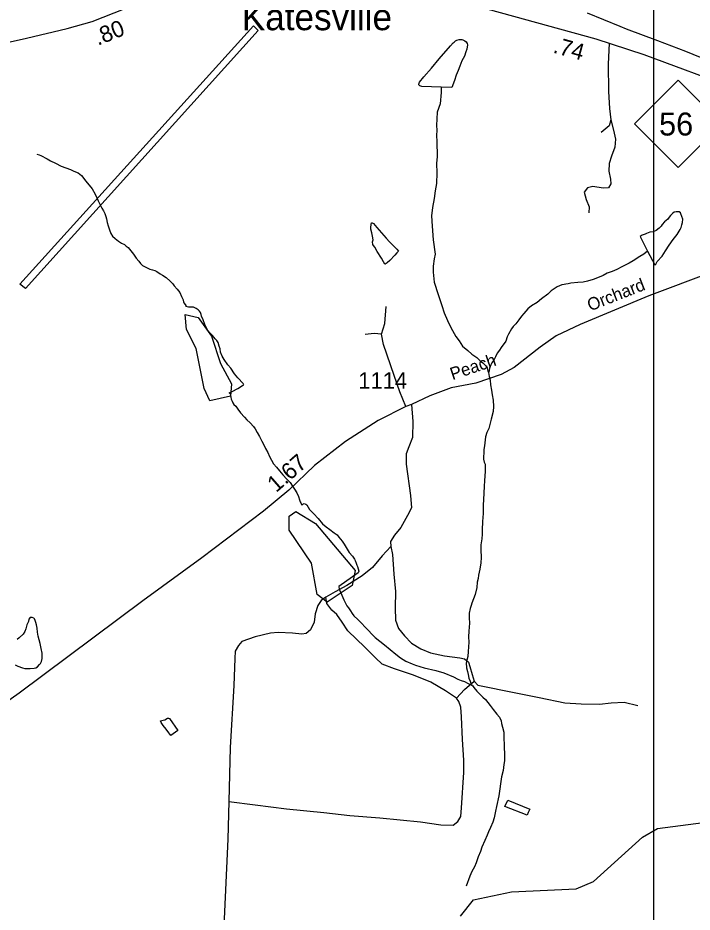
# Model space of a CAD drawing. Extents: x 2126262 to 2293712, y 749403 to 919119.
# Drawn here: x 2184846 to 2189986, y 844700 to 851513 of the extents above; entities that cross this region are included whole.
import ezdxf

# ---------------------------------------------------------------- set-up
doc = ezdxf.new("R2010")
doc.units = 0
for name, color, linetype in [('Exist Aviation Commercial or Municipal Perimeter Paved', 7, 'Continuous'), ('Exist Civil Demographics Community Label', 7, 'Continuous'), ('Exist Hydrographic Misc Water Feature', 7, 'Continuous'), ('Exist Hydrographic Pond Under 1500 Sq Ft', 7, 'Continuous'), ('Exist Railroad Mainline', 7, 'Continuous'), ('Exist Road Non-System Type 51', 7, 'Continuous'), ('Exist Road Primary NC Attributed', 7, 'Continuous'), ('Exist Road Primary NC Service Mileage Hundredths English Label', 7, 'Continuous'), ('Exist Road Primary NC Shield CELL', 7, 'Continuous'), ('Exist Road Primary NC Shield Number Label', 7, 'Continuous'), ('Exist Road Secondary Mileage Hundredths English Label', 7, 'Continuous'), ('Exist Road Secondary Type 51 Attributed', 7, 'Continuous'), ('Exist Road Secondary Type 51 Label', 7, 'Continuous'), ('Exist Road Secondary Type 51 Number Label', 7, 'Continuous'), ('Map Preparation Inset Cut Line', 7, 'Continuous')]:
    doc.layers.add(name, color=color, linetype=linetype)

msp = doc.modelspace()

# ---------------------------------------------------------------- linework, layer by layer
at = {"layer": 'Exist Aviation Commercial or Municipal Perimeter Paved'}
msp.add_lwpolyline([(2186641.8, 851452.4), (2186676.7, 851417.4), (2184903.9, 849451.8), (2184862.5, 849483.9), (2186641.8, 851452.4)], dxfattribs=at)
at = {"layer": 'Exist Hydrographic Misc Water Feature'}
for points in [[(2188071.6, 850985.8), (2187925.6, 850990.9), (2187909.6, 850994.7), (2187903.5, 851002.6), (2187903.5, 851006.6), (2187907.4, 851022.7), (2187941, 851062.9), (2187998.6, 851129.3), (2188058.1, 851199.6), (2188143.6, 851300.2), (2188163.3, 851322.3), (2188171.3, 851328.4), (2188183, 851336.5), (2188193, 851342.6), (2188211.1, 851348.7), (2188229.1, 851348.8), (2188239.1, 851344.9), (2188253.1, 851339), (2188263.3, 851329), (2188271.3, 851317.1), (2188273.4, 851307.1), (2188267.6, 851275.1), (2188261.7, 851255.1), (2188250, 851221), (2188230.3, 851184.8), (2188214.5, 851144.8), (2188202.8, 851110.7), (2188187.1, 851076.6), (2188173.3, 851036.5), (2188161.6, 851002.4), (2188155.5, 850988.4), (2188153.6, 850982.4), (2188071.6, 850985.8)], [(2188071.6, 850985.8), (2188073.9, 850969.8), (2188071.8, 850943.8), (2188064.6, 850857.8), (2188041.1, 850793.6), (2188037.6, 850691.6), (2188039.8, 850657.7), (2188036.1, 850617.7), (2188040.4, 850571.7), (2188041.3, 850455.8), (2188037.6, 850403.8), (2188040, 850331.8), (2188036.8, 850249.7), (2188027.1, 850193.8), (2188019.5, 850135.7), (2188006, 850067.7), (2188000.3, 850005.6), (2188005, 849925.7), (2188011.5, 849821.8), (2188026.3, 849711.9), (2188020.6, 849675.8), (2188013, 849621.8), (2188011.3, 849575.8), (2188019.7, 849499.9), (2188050.5, 849406.1), (2188077.2, 849320.3), (2188095.6, 849264.5), (2188121.9, 849206.7), (2188146.3, 849154.9), (2188184.6, 849085.2), (2188208.8, 849053.3), (2188235, 849011.5), (2188275.2, 848979.8), (2188307.6, 848950), (2188343.7, 848924.2), (2188371.8, 848898.5), (2188390.1, 848884.6), (2188412, 848862.8), (2188422.3, 848846.8), (2188428.2, 848820.9), (2188432.5, 848810.9)], [(2184992.1, 850474.7), (2185008.1, 850468.8), (2185022.1, 850464.9), (2185070.3, 850439.3), (2185096.3, 850423.5), (2185134.5, 850405.7), (2185176.5, 850384.1), (2185246.8, 850356.6), (2185266.7, 850346.7), (2185286.8, 850340.8), (2185306.9, 850330.9), (2185331.1, 850311.1), (2185365.3, 850269.4), (2185411.9, 850209.7), (2185436.1, 850169.9), (2185458.2, 850120.1), (2185474.6, 850088.2), (2185486.7, 850064.2), (2185498.8, 850042.4), (2185509.1, 850022.4), (2185517.1, 849998.5), (2185523.2, 849980.6), (2185527.5, 849952.6), (2185533.5, 849928.6), (2185545.8, 849896.7), (2185556, 849870.8), (2185568.1, 849848.9), (2185588.2, 849831.1), (2185612.2, 849811.2), (2185636.6, 849795.4), (2185658.6, 849785.6), (2185672.5, 849773.6), (2185686.9, 849763.7), (2185706.8, 849737.9), (2185727.1, 849712), (2185747.4, 849682.2), (2185767.2, 849658.3), (2185781.6, 849642.4), (2185797.6, 849626.5), (2185821.8, 849612.7), (2185851.7, 849598.9), (2185871.8, 849593.1), (2185889.9, 849589.2), (2185905.9, 849581.3), (2185930.1, 849563.5), (2185948.1, 849553.6), (2185976.4, 849533.8), (2186006.3, 849508), (2186026.6, 849486.2), (2186038.5, 849472.2), (2186060.9, 849446.5), (2186081, 849420.6), (2186093.1, 849390.6), (2186107.2, 849364.7), (2186109.5, 849346.7), (2186111.5, 849340.8), (2186121.6, 849328.9), (2186125.5, 849320.9), (2186127.7, 849312.9)], [(2189645.8, 849735), (2189700.6, 849631.5), (2189708.3, 849637.5), (2189720.2, 849655.6), (2189758, 849697.8), (2189781.8, 849738), (2189811.3, 849782.2), (2189841, 849824.3), (2189870.7, 849862.5), (2189894.5, 849900.7), (2189902.5, 849916.7), (2189908.3, 849934.8), (2189912.4, 849952.8), (2189914, 849978.8), (2189899.9, 850020.7), (2189895.8, 850026.6), (2189885.5, 850034.6), (2189863.6, 850034.4), (2189847.6, 850032.3), (2189837.7, 850024.3), (2189821.7, 850008.1), (2189810, 849994.1), (2189800, 849980.1), (2189774.4, 849957.9), (2189758.4, 849937.8), (2189750.4, 849925.7), (2189734.6, 849911.6), (2189710.6, 849893.4), (2189688.9, 849883.3), (2189662.8, 849879.1), (2189638.8, 849869), (2189628.8, 849864.9), (2189605, 849856.7), (2189589, 849846.6), (2189645.8, 849735)], [(2187746.4, 849735.9), (2187734.3, 849723.9), (2187718.5, 849703.7), (2187680.8, 849665.5), (2187661.1, 849647.4), (2187647, 849635.3), (2187643.1, 849635.3), (2187632.8, 849653.2), (2187616.8, 849683.1), (2187584.2, 849732.8), (2187566, 849764.7), (2187556.1, 849778.6), (2187552, 849786.6), (2187549.8, 849806.6), (2187555.7, 849822.6), (2187549.6, 849850.6), (2187543.4, 849874.5), (2187537.3, 849902.4), (2187537, 849916.4), (2187539.1, 849938.4), (2187542.8, 849950.5), (2187546.9, 849952.5), (2187556.7, 849946.6), (2187583, 849914.7), (2187653.5, 849833.2), (2187679.8, 849807.4), (2187704, 849781.6), (2187724.1, 849759.8), (2187734.3, 849751.8), (2187746.4, 849735.9)], [(2189645.8, 849735), (2189617.7, 849712.8), (2189588, 849694.7), (2189536.3, 849662.3), (2189504.5, 849644.1), (2189448.5, 849615.7), (2189412.9, 849595.5), (2189376.8, 849581.2), (2189339, 849567), (2189307.1, 849550.8), (2189263.4, 849532.5), (2189231.4, 849520.2), (2189187.5, 849506), (2189155.5, 849499.7), (2189113.5, 849495.5), (2189061.6, 849491.1), (2189039.5, 849486.9), (2189021.8, 849482.9), (2189009.7, 849482.7), (2188991.9, 849478.6), (2188975.9, 849470.5), (2188955.8, 849464.3), (2188926.1, 849444.1), (2188912.1, 849432.1), (2188886.3, 849407.9), (2188838.5, 849371.6), (2188804.9, 849343.3), (2188760.8, 849319.1), (2188733.1, 849296.9), (2188703.4, 849260.7), (2188685.5, 849240.6), (2188663.6, 849212.4), (2188641.9, 849182.2), (2188622, 849162.1), (2188608, 849144.1), (2188586.5, 849101.9), (2188576.5, 849081.8), (2188566.8, 849049.8), (2188529.1, 849001.6), (2188517.4, 848981.4), (2188499.6, 848957.3), (2188487.5, 848929.3), (2188475.8, 848909.2), (2188460, 848885.1), (2188452, 848869.1), (2188442.4, 848845), (2188438.2, 848826.9), (2188436.6, 848812.9), (2188432.5, 848810.9)], [(2186458.1, 848655.4), (2186480, 848665.5), (2186521.8, 848689.8), (2186557.7, 848712.1), (2186567.8, 848716.1), (2186563.5, 848726.1), (2186523.3, 848769.8), (2186497, 848801.6), (2186470.8, 848843.4), (2186446.6, 848869.2), (2186418.3, 848911), (2186404.3, 848935), (2186390, 848966.8), (2186387.7, 848990.8), (2186381.8, 849012.7), (2186373.6, 849038.7), (2186363.3, 849054.6), (2186349.4, 849068.5), (2186329.1, 849092.4), (2186309, 849112.2), (2186294.8, 849132.1), (2186284.8, 849150.1), (2186270.6, 849175.9), (2186258.3, 849211.8), (2186246, 849239.8), (2186244, 849253.8), (2186238, 849267.7), (2186231.9, 849277.6), (2186219.8, 849289.5), (2186205.8, 849299.4), (2186185.8, 849309.3), (2186145.8, 849309.1), (2186127.7, 849312.9)], [(2188432.5, 848810.9), (2188438.9, 848781), (2188446.9, 848753.1), (2188449.1, 848717.1), (2188457.3, 848677.1), (2188461.6, 848641.2), (2188468, 848599.2), (2188472.3, 848551.2), (2188468.6, 848513.3), (2188454.9, 848455.2), (2188437.2, 848385.1), (2188421.6, 848353), (2188409.7, 848320.9), (2188404.2, 848252.9), (2188398.5, 848224.9), (2188396.8, 848194.9), (2188394.8, 848174.9), (2188395, 848150.9), (2188401.3, 848128.9), (2188407.3, 848112.9), (2188407.5, 848075), (2188407.9, 848057), (2188405.9, 848025), (2188402, 847986.9), (2188400.5, 847945), (2188398.9, 847890.9), (2188393.5, 847798.9), (2188393.8, 847737), (2188388.2, 847675), (2188384.7, 847612.9), (2188385.1, 847578.9), (2188383.3, 847543), (2188375.5, 847498.9), (2188375.7, 847458.9), (2188378.4, 847401), (2188374.5, 847360.9), (2188366.9, 847312.9), (2188357, 847266.9), (2188355.2, 847240.9), (2188347.6, 847214.8), (2188343.7, 847172.8), (2188332, 847120.8), (2188306.6, 847054.6), (2188300.9, 847036.5), (2188294.7, 847012.5), (2188287.1, 846978.4), (2188287.3, 846942.5), (2188287.7, 846900.5), (2188284.1, 846840.5), (2188282.2, 846796.5), (2188282.6, 846756.5), (2188279.1, 846686.5), (2188275.6, 846646.5), (2188267.6, 846620.4), (2188263.8, 846598.4), (2188266, 846560.4), (2188272.4, 846532.5), (2188278.3, 846510.6), (2188282.6, 846482.5), (2188292.9, 846458.6), (2188298.8, 846442.7), (2188304.8, 846434.8), (2188307, 846428.8)], [(2186458.1, 848655.4), (2186464, 848651.4), (2186466.3, 848639.4), (2186472.6, 848607.5), (2186478.6, 848593.5), (2186484.5, 848579.5), (2186492.7, 848567.6), (2186506.9, 848553.8), (2186523.1, 848531.9), (2186543, 848504), (2186573.3, 848470.3), (2186591.6, 848450.4), (2186617.6, 848426.6), (2186641.8, 848398.7), (2186654.1, 848382.8), (2186670.1, 848354.9), (2186688.3, 848323.1), (2186706.6, 848287.2), (2186724.8, 848255.3), (2186735.1, 848231.4), (2186751.1, 848201.5), (2186763.4, 848171.6), (2186779.6, 848143.8), (2186795.8, 848115.9), (2186817.7, 848090), (2186840.1, 848062.2), (2186866.3, 848030.4), (2186896.5, 847998.5), (2186920.9, 847972.7), (2186938.7, 847944.9), (2186955.1, 847923), (2186973.4, 847893.1), (2186985.3, 847865.2), (2186993.5, 847841.3), (2186997.8, 847825.3), (2187001.9, 847817.4), (2187009.9, 847799.4)], [(2188219.5, 844668.8), (2188318.4, 844794.6), (2188609.3, 844854.2), (2189101.5, 844876.9), (2189233.5, 844933.2), (2189606.5, 845270), (2189722.4, 845336.4), (2190188.4, 845399), (2190338.3, 845484.4), (2190793.4, 845862.2), (2191042.5, 845981.7), (2191292.4, 846065.1), (2191366.5, 846122.6), (2191373.4, 846306.2), (2191578.5, 846767.7), (2191686.4, 846893.4), (2192324.5, 847329.7), (2192681.5, 847525.7), (2192921.4, 847691.3), (2193070.5, 847842.4), (2193668.4, 848187.6)], [(2187009.9, 847799.4), (2187017.9, 847807.5), (2187023.8, 847809.5), (2187029.7, 847813.6), (2187041.8, 847807.6), (2187047.8, 847801.7), (2187070.1, 847767.8), (2187102.3, 847734.1), (2187134.5, 847698.3), (2187168.8, 847658.6), (2187195, 847634.7), (2187223.1, 847614.9), (2187257.4, 847589.2), (2187279.3, 847573.4), (2187291.6, 847555.4), (2187317.6, 847525.6), (2187333.8, 847503.7), (2187348, 847477.9), (2187370.3, 847440), (2187396.4, 847412.2), (2187412.6, 847388.3), (2187416.5, 847378.3), (2187424.9, 847358.4), (2187430.8, 847342.4), (2187435.1, 847332.5), (2187445.4, 847298.5), (2187441.3, 847284.5), (2187292, 847179.6)], [(2187292, 847179.6), (2187296.3, 847159.6), (2187316.6, 847115.7), (2187330.8, 847079.8), (2187355, 847034), (2187367.1, 847018.1), (2187381.2, 846994.2), (2187393.5, 846974.3), (2187407.7, 846958.4), (2187437.8, 846928.6), (2187520.2, 846843.2), (2187542.6, 846819.4), (2187568.6, 846791.5), (2187641, 846736), (2187683.2, 846700.3), (2187727.5, 846664.7), (2187763.6, 846636.9), (2187803.8, 846613.2), (2187852, 846591.6), (2187878, 846581.7), (2187942, 846562.2), (2188032.2, 846540.8), (2188092.3, 846523.2), (2188166.6, 846493.8), (2188200.6, 846476), (2188224.8, 846464.2), (2188250.8, 846456.4), (2188278.7, 846442.5), (2188307, 846428.8)], [(2184824.8, 846584.7), (2184847, 846574.9), (2184881, 846561.1), (2184899.1, 846557.2), (2184915, 846557.3), (2184939, 846555.5), (2184971, 846557.7), (2184983.1, 846561.8), (2184996.9, 846569.9), (2185010.8, 846586), (2185018.8, 846594), (2185026.6, 846610.1), (2185032.5, 846632.1), (2185032.3, 846650.1), (2185032.3, 846674.1), (2185024.1, 846708), (2185015.7, 846746), (2185001.4, 846801.8), (2184997.1, 846831.8), (2184992.8, 846863.8), (2184988.9, 846889.7), (2184984.6, 846907.7), (2184978.6, 846921.6), (2184972.3, 846933.6), (2184968.4, 846939.6), (2184956.3, 846945.5), (2184952.4, 846945.5), (2184940.3, 846945.4), (2184930.6, 846931.3), (2184926.5, 846915.3), (2184914.8, 846889.2), (2184907, 846859.2), (2184899.1, 846839.2), (2184887.4, 846817), (2184855.6, 846788.8), (2184841.6, 846776.7)], [(2188307, 846428.8), (2188313, 846422.8), (2188321, 846410.9), (2188345.4, 846383), (2188389.7, 846337.4), (2188409.5, 846319.5), (2188446, 846273.7), (2188470, 846243.9), (2188498.3, 846208.1), (2188516.6, 846184.2), (2188530.7, 846158.3), (2188532.8, 846136.3), (2188541, 846108.5), (2188549.4, 846070.5), (2188551.6, 846024.5), (2188554.1, 845974.6), (2188556.6, 845886.6), (2188554.7, 845852.6), (2188551, 845824.6), (2188545.3, 845778.6), (2188533.6, 845730.6), (2188512.5, 845586.4), (2188495.3, 845504.3), (2188487.5, 845468.3), (2188477.8, 845418.2), (2188466.1, 845384.2), (2188448.3, 845346), (2188434.6, 845312), (2188422.9, 845285.8), (2188405, 845245.8), (2188383.3, 845195.6), (2188371.6, 845161.5), (2188355.8, 845121.5), (2188340.2, 845075.4), (2188326.5, 845045.3), (2188306.8, 845009.2), (2188291, 844975), (2188263.5, 844896.9)], [(2186066, 846083.4), (2186012.3, 846045.1), (2185998.1, 846064.9), (2185977.8, 846092.8), (2185953.8, 846122.6), (2185939.5, 846144.6), (2185933.5, 846158.4), (2185953.6, 846162.6), (2185967.6, 846164.6), (2185987.3, 846176.8), (2185995.3, 846178.9), (2186003.3, 846174.9), (2186066, 846083.4)], [(2188727.6, 845439.9), (2188559.2, 845504.7), (2188580.8, 845552.9), (2188749.3, 845484), (2188735.6, 845458), (2188727.6, 845439.9)]]:
    msp.add_lwpolyline(points, dxfattribs=at)
at = {"layer": 'Exist Hydrographic Pond Under 1500 Sq Ft'}
for points in [[(2186309.5, 848595.7), (2186267.4, 848688.5), (2186206.3, 848994.8), (2186130.5, 849137.4), (2186121.4, 849252.4), (2186221.5, 849230.7), (2186322.4, 849087.6), (2186390.5, 848879.4), (2186475.4, 848723.5), (2186467.4, 848631.8), (2186309.5, 848595.7)], [(2187203.5, 847061.6), (2187127.4, 847119), (2187084.4, 847359.3), (2186915.4, 847608.9), (2186915.4, 847717.1), (2186965.4, 847752.2), (2187115.5, 847660.5), (2187417.4, 847303.2), (2187393.4, 847188.9), (2187203.5, 847061.6)]]:
    msp.add_lwpolyline(points, dxfattribs=at)
at = {"layer": 'Exist Railroad Mainline'}
msp.add_lwpolyline([(2189186.2, 851551.7), (2189434.4, 851449.7), (2189481.8, 851429.8), (2189722.3, 851341.5), (2189934.8, 851258.9), (2190159.1, 851168.2)], dxfattribs=at)
at = {"layer": 'Exist Road Non-System Type 51'}
for points in [[(2189353.6, 851319.2), (2189345.7, 851159.1), (2189348.5, 850952.5), (2189356.2, 850823.3), (2189365.9, 850736.8)], [(2189365.9, 850736.8), (2189385.5, 850657.2), (2189400.8, 850587.4), (2189396.6, 850528.7), (2189370.1, 850458.9), (2189353.4, 850403.9), (2189349.9, 850344.6), (2189363.8, 850284.5), (2189365.2, 850248.2), (2189347.1, 850217.5), (2189306.7, 850214.7), (2189229.9, 850228.7), (2189188.1, 850218.9), (2189161.6, 850184), (2189178.3, 850128.2), (2189202, 850072.3), (2189199.2, 850026.3)], [(2189365.9, 850736.8), (2189352, 850690.7), (2189292, 850640.4)], [(2187618.1, 849103), (2187644.6, 849185.4), (2187652.9, 849313.9)], [(2187618.1, 849103), (2187562.3, 849107.2), (2187493.9, 849101.7)], [(2187802.6, 848552.5), (2187758.8, 848662.9), (2187714.2, 848788.5), (2187632, 849024.9), (2187618.1, 849103)], [(2187846.6, 848568.5), (2187857.3, 848437.8), (2187854.5, 848315), (2187825.2, 848243.8), (2187807.1, 848190.2), (2187807.1, 848113.4), (2187837.8, 847874.7), (2187847.5, 847779.2), (2187815.4, 847720.6), (2187765.2, 847631.3), (2187716.3, 847572.6), (2187687.1, 847522.4), (2187688.8, 847486.7)], [(2187688.8, 847486.7), (2187623.7, 847415.5), (2187548.4, 847326.1), (2187471.7, 847263.3), (2187353.1, 847189.3), (2187265.2, 847140.4), (2187194.1, 847100)], [(2187688.8, 847486.7), (2187701.3, 847425.3), (2187712.5, 847275.9), (2187724.4, 847142.6), (2187723, 847018.3), (2187725.8, 846923.4), (2187748.1, 846861.9), (2187793.9, 846804), (2187845.5, 846749.5), (2187916.6, 846704.9), (2187992, 846675.6), (2188098, 846651.8), (2188213.8, 846636.5), (2188251.4, 846629.5), (2188280.7, 846604.4), (2188291.9, 846572.2), (2188309.3, 846511.5), (2188323.3, 846458.5)], [(2187194.1, 847100), (2187158.3, 847074.4), (2187133.2, 847035.3), (2187112.3, 846972.5), (2187103.9, 846909.7), (2187077.4, 846849.6), (2187042.6, 846823.1), (2187010.5, 846818.9), (2186939.3, 846825.9), (2186829.2, 846831.5), (2186772, 846825.9), (2186654.8, 846796.6), (2186553.7, 846762.4), (2186527.2, 846731.7), (2186503.4, 846687), (2186499.3, 846631.2), (2186493.7, 846425.9), (2186464.4, 845955.2), (2186454.6, 845543.1)], [(2188189.5, 846329.1), (2188106.5, 846385.6), (2187993.5, 846451.2), (2187861, 846504.3), (2187717.9, 846552.5), (2187623.1, 846590.2), (2187571.5, 846636.3), (2187487.8, 846721.4), (2187426.4, 846778.7), (2187362.4, 846842.3), (2187317.7, 846908), (2187277.3, 846966.6), (2187238.2, 847000.1), (2187200.5, 847051.8), (2187194.1, 847100)], [(2188189.5, 846329.1), (2188249.5, 846396.1), (2188323.3, 846458.5)], [(2188323.3, 846458.5), (2188352, 846429.8), (2188427.4, 846414.4), (2188565.4, 846385.1), (2188819.3, 846334.9), (2189015.3, 846293.3), (2189140.8, 846287.7), (2189280.3, 846284.9), (2189369.6, 846294.7), (2189468.1, 846300.2), (2189571.3, 846275.1)], [(2186454.6, 845543.1), (2186656.2, 845518.5), (2186893.3, 845487.8), (2187177.9, 845459.9), (2187376.9, 845436.9), (2187604.3, 845418.8), (2187914.7, 845388.1), (2188071, 845364.4), (2188164.4, 845363), (2188199.3, 845390.9), (2188221.6, 845428.6), (2188227.2, 845495.6), (2188246, 845764.4), (2188246, 845857.9), (2188234.9, 846014.3), (2188228.6, 846186.7), (2188223, 846262.1), (2188206.3, 846303.9), (2188189.5, 846329.1)], [(2186454.6, 845543.1), (2186446.2, 845256.9), (2186415.5, 844593.6), (2186407.9, 844287.2), (2186409.3, 844181.1), (2186437.2, 844129.4)]]:
    msp.add_lwpolyline(points, dxfattribs=at)
at = {"layer": 'Exist Road Primary NC Attributed'}
for points in [[(2183290.2, 851019.5), (2183453.1, 851043.2), (2183694.4, 851094.8), (2184133.8, 851198.1), (2184476.9, 851262.3), (2184912.1, 851357.3), (2185222.8, 851431.6), (2185412.5, 851484.7), (2185903.5, 851680.1), (2186118.3, 851752.7), (2186319.8, 851803.7), (2186541.6, 851846.9), (2186656, 851860.9), (2186836.6, 851870), (2187054.2, 851871.4), (2187268.3, 851856.7), (2187379.9, 851840)], [(2187379.9, 851840), (2187571, 851807.8), (2188345.9, 851601.9), (2189251.1, 851352), (2189618.7, 851234.1), (2190316.8, 850973.7), (2190697.6, 850843.9), (2191090.2, 850702.2)]]:
    msp.add_lwpolyline(points, dxfattribs=at)
at = {"layer": 'Exist Road Primary NC Shield CELL'}
msp.add_lwpolyline([(2189546.4, 850706.1), (2189879.3, 851039.1), (2190212.3, 850706.1), (2189879.3, 850373.1)], close=True, dxfattribs=at)
at = {"layer": 'Exist Road Secondary Type 51 Attributed'}
msp.add_lwpolyline([(2190136.2, 849574.4), (2189656.4, 849395.7), (2189133.3, 849176.5), (2188949.2, 849089.9), (2188826.4, 849003.4), (2188628.3, 848849.8), (2188530.7, 848796.8), (2188338.2, 848729.7), (2188149.9, 848694.9), (2187985.3, 848633.5), (2187846.6, 848568.5), (2187802.6, 848552.5), (2187592, 848445), (2187344.4, 848285.1), (2187107.3, 848102.2), (2186910.6, 847913.8), (2186717.4, 847755.3), (2186248.7, 847399.3), (2185799.6, 847072.6), (2184855.2, 846367.6), (2184348.2, 846009.5)], dxfattribs=at)
at = {"layer": 'Map Preparation Inset Cut Line'}
msp.add_lwpolyline([(2133630.5, 852884.6), (2189691.2, 852884.6), (2189691.2, 811054.9), (2164878.1, 811054.9), (2133665.4, 826054.8)], close=True, dxfattribs=at)

# ---------------------------------------------------------------- texts
at = {"layer": 'Exist Civil Demographics Community Label'}
msp.add_text('Katesville', height=200, dxfattribs=at).set_placement((2186553.6, 851418.7))
at = {"layer": 'Exist Road Primary NC Service Mileage Hundredths English Label'}
for s, rotation, p in [('.80', 21.7059, (2185455.9, 851300.1)), ('.74', 344.5682, (2188919.5, 851249.1))]:
    msp.add_text(s, height=125, rotation=rotation, dxfattribs=at).set_placement(p)
at = {"layer": 'Exist Road Primary NC Shield Number Label'}
msp.add_text('56', height=175, dxfattribs=at).set_placement((2189733.5, 850616.4))
at = {"layer": 'Exist Road Secondary Mileage Hundredths English Label'}
msp.add_text('1.67', height=125, rotation=41.03062, dxfattribs=at).set_placement((2186815, 847892.3))
at = {"layer": 'Exist Road Secondary Type 51 Label'}
for s, rotation, p in [('Orchard', 21.31699, (2189208.3, 849276.6)), ('Peach', 18.62079, (2188159.1, 848752.1))]:
    msp.add_text(s, height=95, rotation=rotation, dxfattribs=at).set_placement(p)
at = {"layer": 'Exist Road Secondary Type 51 Number Label'}
msp.add_text('1114', height=125, dxfattribs=at).set_placement((2187441.3, 848687.7))

doc.saveas('drawing.dxf')
